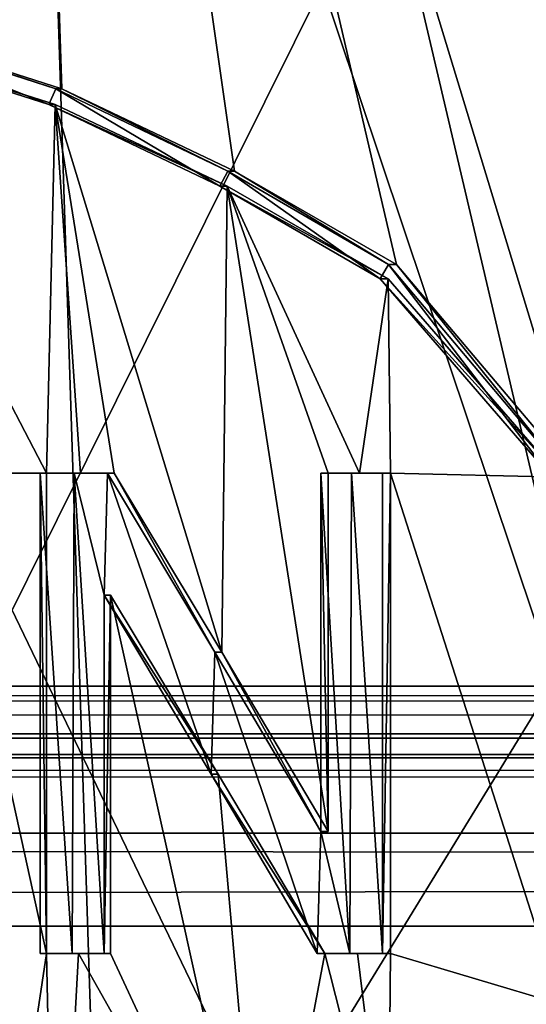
# Model space of a CAD drawing. Header units: millimetres. Extents: x -114 to 114, y -36 to 48.
# Tile 964 of 1056: x -68.17 to -67.11, y 34.84 to 36.89. Entities that reach past the tile are written whole.
import ezdxf

# ---------------------------------------------------------------- set-up
doc = ezdxf.new("R2010")
doc.units = ezdxf.units.MM
doc.header["$LTSCALE"] = 65.185185
for name, color, linetype in [('1', 7, 'CONTINUOUS'), ('1069', 7, 'CONTINUOUS'), ('1107', 7, 'CONTINUOUS'), ('1127', 7, 'CONTINUOUS'), ('1138', 7, 'CONTINUOUS'), ('1144', 7, 'CONTINUOUS'), ('1145', 7, 'CONTINUOUS'), ('1176', 7, 'CONTINUOUS'), ('1178', 7, 'CONTINUOUS'), ('1186', 7, 'CONTINUOUS'), ('1224', 7, 'CONTINUOUS'), ('1275', 7, 'CONTINUOUS'), ('1337', 7, 'CONTINUOUS'), ('1383', 7, 'CONTINUOUS'), ('1393', 7, 'CONTINUOUS'), ('1414', 7, 'CONTINUOUS'), ('1420', 7, 'CONTINUOUS'), ('1444', 7, 'CONTINUOUS'), ('1714', 7, 'CONTINUOUS'), ('18', 7, 'CONTINUOUS'), ('1921', 7, 'CONTINUOUS'), ('2', 7, 'CONTINUOUS'), ('23', 7, 'CONTINUOUS'), ('308', 7, 'CONTINUOUS'), ('315', 7, 'CONTINUOUS'), ('5', 7, 'CONTINUOUS'), ('922', 7, 'CONTINUOUS'), ('923', 7, 'CONTINUOUS'), ('961', 7, 'CONTINUOUS')]:
    doc.layers.add(name, color=color, linetype=linetype)

msp = doc.modelspace()

# ---------------------------------------------------------------- linework, layer by layer
at = {"layer": '1', "linetype": 'CONTINUOUS'}
for points in [[(-113, 35, 80), (113, 35, 80), (-110.5, 33.5, 80), (-113, 35, 80)], [(-110.5, 33.5, 80), (113, 35, 80), (-54, 33.5, 80), (-110.5, 33.5, 80)]]:
    msp.add_3dface(points, dxfattribs=at)
at = {"layer": '1069', "color": 9, "linetype": 'CONTINUOUS'}
for points in [[(-68.0596, 34.9432, 244.5495), (-68.126, 34.9432, 244.5722), (-68.1133, 34.9432, 244.6101), (-68.0596, 34.9432, 244.5495)], [(-68.0465, 34.9432, 244.5873), (-68.0596, 34.9432, 244.5495), (-68.1133, 34.9432, 244.6101), (-68.0465, 34.9432, 244.5873)], [(-67.9934, 34.9432, 244.5263), (-68.0596, 34.9432, 244.5495), (-68.0465, 34.9432, 244.5873), (-67.9934, 34.9432, 244.5263)], [(-67.98, 34.9432, 244.564), (-67.9934, 34.9432, 244.5263), (-68.0465, 34.9432, 244.5873), (-67.98, 34.9432, 244.564)]]:
    msp.add_3dface(points, dxfattribs=at)
at = {"layer": '1107', "color": 9, "linetype": 'CONTINUOUS'}
for points in [[(-67.5426, 35.197, 244.3488), (-67.5426, 35.9432, 244.3488), (-67.5268, 35.197, 244.3855), (-67.5426, 35.197, 244.3488)], [(-67.5268, 35.197, 244.3855), (-67.5426, 35.9432, 244.3488), (-67.5268, 35.9432, 244.3855), (-67.5268, 35.197, 244.3855)]]:
    msp.add_3dface(points, dxfattribs=at)
at = {"layer": '1127', "color": 9, "linetype": 'CONTINUOUS'}
for points in [[(-68.0952, 36.7103, 244.604), (-68.5947, 36.8697, 244.754), (-68.1133, 35.9432, 244.6101), (-68.0952, 36.7103, 244.604)], [(-68.5947, 36.8697, 244.754), (-68.3331, 35.9432, 244.6802), (-68.1133, 35.9432, 244.6101), (-68.5947, 36.8697, 244.754)], [(-68.0427, 35.9432, 244.586), (-68.0952, 36.7103, 244.604), (-68.1133, 35.9432, 244.6101), (-68.0427, 35.9432, 244.586)], [(-67.7374, 36.5405, 244.4727), (-68.0952, 36.7103, 244.604), (-67.7482, 35.5701, 244.4769), (-67.7374, 36.5405, 244.4727)], [(-67.7482, 35.5701, 244.4769), (-68.0952, 36.7103, 244.604), (-67.9725, 35.9432, 244.5613), (-67.7482, 35.5701, 244.4769)], [(-67.9725, 35.9432, 244.5613), (-68.0952, 36.7103, 244.604), (-68.0427, 35.9432, 244.586), (-67.9725, 35.9432, 244.5613)], [(-67.5268, 35.197, 244.3855), (-67.7374, 36.5405, 244.4727), (-67.7482, 35.5701, 244.4769), (-67.5268, 35.197, 244.3855)], [(-67.4024, 36.3479, 244.3305), (-67.7374, 36.5405, 244.4727), (-67.4622, 35.9432, 244.3572), (-67.4024, 36.3479, 244.3305)], [(-67.7374, 36.5405, 244.4727), (-67.5268, 35.197, 244.3855), (-67.5268, 35.9432, 244.3855), (-67.7374, 36.5405, 244.4727)], [(-67.7374, 36.5405, 244.4727), (-67.5268, 35.9432, 244.3855), (-67.4622, 35.9432, 244.3572), (-67.7374, 36.5405, 244.4727)], [(-67.3978, 35.9432, 244.3284), (-67.4024, 36.3479, 244.3305), (-67.4622, 35.9432, 244.3572), (-67.3978, 35.9432, 244.3284)], [(-67.0443, 35.9345, 244.1564), (-67.4024, 36.3479, 244.3305), (-67.3978, 35.9432, 244.3284), (-67.0443, 35.9345, 244.1564)], [(-68.2537, 34.0051, 244.6557), (-68.1133, 34.9432, 244.6101), (-68.3331, 35.9432, 244.6802), (-68.2537, 34.0051, 244.6557)], [(-68.3331, 35.9432, 244.6802), (-68.1133, 34.9432, 244.6101), (-68.1133, 35.9432, 244.6101), (-68.3331, 35.9432, 244.6802)], [(-67.0439, 34.838, 244.1562), (-67.0443, 35.9345, 244.1564), (-67.3978, 35.9432, 244.3284), (-67.0439, 34.838, 244.1562)], [(-67.3978, 34.9432, 244.3284), (-67.0439, 34.838, 244.1562), (-67.3978, 35.9432, 244.3284), (-67.3978, 34.9432, 244.3284)], [(-67.98, 34.9432, 244.564), (-67.663, 34.2618, 244.4427), (-67.98, 35.6894, 244.564), (-67.98, 34.9432, 244.564)], [(-67.98, 35.6894, 244.564), (-67.663, 34.2618, 244.4427), (-67.7557, 35.3163, 244.4799), (-67.98, 35.6894, 244.564)], [(-67.663, 34.2618, 244.4427), (-67.5341, 34.9432, 244.3887), (-67.7557, 35.3163, 244.4799), (-67.663, 34.2618, 244.4427)], [(-68.1133, 34.9432, 244.6101), (-68.2537, 34.0051, 244.6557), (-68.0943, 34.0616, 244.6037), (-68.1133, 34.9432, 244.6101)], [(-68.0465, 34.9432, 244.5873), (-68.1133, 34.9432, 244.6101), (-68.0943, 34.0616, 244.6037), (-68.0465, 34.9432, 244.5873)], [(-68.0465, 34.9432, 244.5873), (-68.0943, 34.0616, 244.6037), (-67.663, 34.2618, 244.4427), (-68.0465, 34.9432, 244.5873)], [(-67.98, 34.9432, 244.564), (-68.0465, 34.9432, 244.5873), (-67.663, 34.2618, 244.4427), (-67.98, 34.9432, 244.564)], [(-67.663, 34.2618, 244.4427), (-67.4024, 34.4239, 244.3305), (-67.5341, 34.9432, 244.3887), (-67.663, 34.2618, 244.4427)], [(-67.5341, 34.9432, 244.3887), (-67.4024, 34.4239, 244.3305), (-67.4658, 34.9432, 244.3589), (-67.5341, 34.9432, 244.3887)], [(-67.4658, 34.9432, 244.3589), (-67.4024, 34.4239, 244.3305), (-67.3978, 34.9432, 244.3284), (-67.4658, 34.9432, 244.3589)], [(-67.4024, 34.4239, 244.3305), (-67.0439, 34.838, 244.1562), (-67.3978, 34.9432, 244.3284), (-67.4024, 34.4239, 244.3305)]]:
    msp.add_3dface(points, dxfattribs=at)
at = {"layer": '1138', "color": 9, "linetype": 'CONTINUOUS'}
for points in [[(-68.6046, 36.8697, 244.7152), (-68.108, 36.7103, 244.5661), (-68.5932, 36.9044, 244.7122), (-68.6046, 36.8697, 244.7152)], [(-68.5932, 36.9044, 244.7122), (-68.108, 36.7103, 244.5661), (-68.0938, 36.743, 244.5613), (-68.5932, 36.9044, 244.7122)], [(-68.108, 36.7103, 244.5661), (-67.7526, 36.5408, 244.4357), (-68.0938, 36.743, 244.5613), (-68.108, 36.7103, 244.5661)], [(-68.0938, 36.743, 244.5613), (-67.7526, 36.5408, 244.4357), (-67.7361, 36.5716, 244.4291), (-68.0938, 36.743, 244.5613)], [(-67.7526, 36.5408, 244.4357), (-67.419, 36.3479, 244.294), (-67.7361, 36.5716, 244.4291), (-67.7526, 36.5408, 244.4357)], [(-67.7361, 36.5716, 244.4291), (-67.419, 36.3479, 244.294), (-67.4014, 36.3772, 244.286), (-67.7361, 36.5716, 244.4291)], [(-67.4014, 36.3772, 244.286), (-67.419, 36.3479, 244.294), (-67.0627, 35.9344, 244.1209), (-67.4014, 36.3772, 244.286)], [(-67.0233, 35.9276, 244.1003), (-67.4014, 36.3772, 244.286), (-67.0627, 35.9344, 244.1209), (-67.0233, 35.9276, 244.1003)]]:
    msp.add_3dface(points, dxfattribs=at)
at = {"layer": '1144', "color": 9, "linetype": 'CONTINUOUS'}
for points in [[(-68.0938, 36.743, 244.5613), (-67.7361, 36.5716, 244.4291), (-68.0809, 36.743, 244.5991), (-68.0938, 36.743, 244.5613)], [(-68.0809, 36.743, 244.5991), (-67.7361, 36.5716, 244.4291), (-67.7219, 36.5719, 244.4665), (-68.0809, 36.743, 244.5991)], [(-67.7361, 36.5716, 244.4291), (-67.4014, 36.3772, 244.286), (-67.7219, 36.5719, 244.4665), (-67.7361, 36.5716, 244.4291)], [(-67.7219, 36.5719, 244.4665), (-67.4014, 36.3772, 244.286), (-67.3848, 36.3772, 244.3224), (-67.7219, 36.5719, 244.4665)]]:
    msp.add_3dface(points, dxfattribs=at)
at = {"layer": '1145', "color": 9, "linetype": 'CONTINUOUS'}
for points in [[(-68.5932, 36.9044, 244.7122), (-68.0938, 36.743, 244.5613), (-68.5831, 36.9044, 244.7509), (-68.5932, 36.9044, 244.7122)], [(-68.0938, 36.743, 244.5613), (-68.0809, 36.743, 244.5991), (-68.5831, 36.9044, 244.7509), (-68.0938, 36.743, 244.5613)]]:
    msp.add_3dface(points, dxfattribs=at)
at = {"layer": '1176', "color": 9, "linetype": 'CONTINUOUS'}
for points in [[(-67.482, 34.9432, 244.3223), (-67.55, 34.9432, 244.3519), (-67.5341, 34.9432, 244.3887), (-67.482, 34.9432, 244.3223)], [(-67.482, 34.9432, 244.3223), (-67.5341, 34.9432, 244.3887), (-67.4658, 34.9432, 244.3589), (-67.482, 34.9432, 244.3223)], [(-67.4144, 34.9432, 244.292), (-67.482, 34.9432, 244.3223), (-67.4658, 34.9432, 244.3589), (-67.4144, 34.9432, 244.292)], [(-67.4144, 34.9432, 244.292), (-67.4658, 34.9432, 244.3589), (-67.3978, 34.9432, 244.3284), (-67.4144, 34.9432, 244.292)]]:
    msp.add_3dface(points, dxfattribs=at)
at = {"layer": '1178', "color": 9, "linetype": 'CONTINUOUS'}
for points in [[(-67.9934, 35.6894, 244.5263), (-67.9934, 34.9432, 244.5263), (-67.98, 35.6894, 244.564), (-67.9934, 35.6894, 244.5263)], [(-67.9934, 34.9432, 244.5263), (-67.98, 34.9432, 244.564), (-67.98, 35.6894, 244.564), (-67.9934, 34.9432, 244.5263)]]:
    msp.add_3dface(points, dxfattribs=at)
at = {"layer": '1186', "color": 9, "linetype": 'CONTINUOUS'}
for points in [[(-67.5426, 35.9432, 244.3488), (-67.4784, 35.9432, 244.3207), (-67.5268, 35.9432, 244.3855), (-67.5426, 35.9432, 244.3488)], [(-67.5268, 35.9432, 244.3855), (-67.4784, 35.9432, 244.3207), (-67.4622, 35.9432, 244.3572), (-67.5268, 35.9432, 244.3855)], [(-67.4784, 35.9432, 244.3207), (-67.4144, 35.9432, 244.292), (-67.4622, 35.9432, 244.3572), (-67.4784, 35.9432, 244.3207)], [(-67.4144, 35.9432, 244.292), (-67.3978, 35.9432, 244.3284), (-67.4622, 35.9432, 244.3572), (-67.4144, 35.9432, 244.292)]]:
    msp.add_3dface(points, dxfattribs=at)
at = {"layer": '1224', "color": 9, "linetype": 'CONTINUOUS'}
for points in [[(-67.7703, 35.3163, 244.4426), (-67.9934, 35.6894, 244.5263), (-67.7557, 35.3163, 244.4799), (-67.7703, 35.3163, 244.4426)], [(-67.9934, 35.6894, 244.5263), (-67.98, 35.6894, 244.564), (-67.7557, 35.3163, 244.4799), (-67.9934, 35.6894, 244.5263)], [(-67.55, 34.9432, 244.3519), (-67.7703, 35.3163, 244.4426), (-67.5341, 34.9432, 244.3887), (-67.55, 34.9432, 244.3519)], [(-67.5341, 34.9432, 244.3887), (-67.7703, 35.3163, 244.4426), (-67.7557, 35.3163, 244.4799), (-67.5341, 34.9432, 244.3887)]]:
    msp.add_3dface(points, dxfattribs=at)
at = {"layer": '1275', "color": 9, "linetype": 'CONTINUOUS'}
for points in [[(-67.419, 36.3479, 244.294), (-67.4024, 36.3479, 244.3305), (-67.0443, 35.9345, 244.1564), (-67.419, 36.3479, 244.294)], [(-67.419, 36.3479, 244.294), (-67.0443, 35.9345, 244.1564), (-67.0627, 35.9344, 244.1209), (-67.419, 36.3479, 244.294)]]:
    msp.add_3dface(points, dxfattribs=at)
at = {"layer": '1337', "color": 9, "linetype": 'CONTINUOUS'}
for points in [[(-68.126, 34.9432, 244.5722), (-68.126, 35.9432, 244.5722), (-68.1133, 34.9432, 244.6101), (-68.126, 34.9432, 244.5722)], [(-68.1133, 34.9432, 244.6101), (-68.126, 35.9432, 244.5722), (-68.1133, 35.9432, 244.6101), (-68.1133, 34.9432, 244.6101)]]:
    msp.add_3dface(points, dxfattribs=at)
at = {"layer": '1383', "color": 9, "linetype": 'CONTINUOUS'}
for points in [[(-67.4014, 36.3772, 244.286), (-67.0233, 35.9276, 244.1003), (-67.3848, 36.3772, 244.3224), (-67.4014, 36.3772, 244.286)], [(-67.3848, 36.3772, 244.3224), (-67.0233, 35.9276, 244.1003), (-67.0047, 35.9275, 244.1357), (-67.3848, 36.3772, 244.3224)]]:
    msp.add_3dface(points, dxfattribs=at)
at = {"layer": '1393', "color": 9, "linetype": 'CONTINUOUS'}
for points in [[(-68.126, 35.9432, 244.5722), (-68.0558, 35.9432, 244.5482), (-68.1133, 35.9432, 244.6101), (-68.126, 35.9432, 244.5722)], [(-68.0558, 35.9432, 244.5482), (-68.0427, 35.9432, 244.586), (-68.1133, 35.9432, 244.6101), (-68.0558, 35.9432, 244.5482)], [(-68.0558, 35.9432, 244.5482), (-67.9859, 35.9432, 244.5236), (-68.0427, 35.9432, 244.586), (-68.0558, 35.9432, 244.5482)], [(-67.9859, 35.9432, 244.5236), (-67.9725, 35.9432, 244.5613), (-68.0427, 35.9432, 244.586), (-67.9859, 35.9432, 244.5236)]]:
    msp.add_3dface(points, dxfattribs=at)
at = {"layer": '1414', "color": 9, "linetype": 'CONTINUOUS'}
for points in [[(-67.4144, 35.9432, 244.292), (-67.4144, 34.9432, 244.292), (-67.3978, 35.9432, 244.3284), (-67.4144, 35.9432, 244.292)], [(-67.4144, 34.9432, 244.292), (-67.3978, 34.9432, 244.3284), (-67.3978, 35.9432, 244.3284), (-67.4144, 34.9432, 244.292)]]:
    msp.add_3dface(points, dxfattribs=at)
at = {"layer": '1420', "color": 9, "linetype": 'CONTINUOUS'}
for points in [[(-67.9859, 35.9432, 244.5236), (-67.7629, 35.5701, 244.4397), (-67.9725, 35.9432, 244.5613), (-67.9859, 35.9432, 244.5236)], [(-67.7629, 35.5701, 244.4397), (-67.7482, 35.5701, 244.4769), (-67.9725, 35.9432, 244.5613), (-67.7629, 35.5701, 244.4397)], [(-67.7629, 35.5701, 244.4397), (-67.5426, 35.197, 244.3488), (-67.7482, 35.5701, 244.4769), (-67.7629, 35.5701, 244.4397)], [(-67.5426, 35.197, 244.3488), (-67.5268, 35.197, 244.3855), (-67.7482, 35.5701, 244.4769), (-67.5426, 35.197, 244.3488)]]:
    msp.add_3dface(points, dxfattribs=at)
at = {"layer": '1444', "color": 9, "linetype": 'CONTINUOUS'}
msp.add_3dface([(-67.0439, 34.838, 244.1562), (-67.4024, 34.4239, 244.3305), (-67.0631, 34.8367, 244.1211), (-67.0439, 34.838, 244.1562)], dxfattribs=at)
at = {"layer": '1714', "color": 7, "linetype": 'CONTINUOUS'}
for points in [[(-68.5831, 36.9044, 244.7509), (-68.0809, 36.743, 244.5991), (-68.1825, 39.8, 244.633), (-68.5831, 36.9044, 244.7509)], [(-68.0809, 36.743, 244.5991), (-67.7219, 36.5719, 244.4665), (-68.1825, 39.8, 244.633), (-68.0809, 36.743, 244.5991)], [(-67.7219, 36.5719, 244.4665), (-67.3848, 36.3772, 244.3224), (-68.1825, 39.8, 244.633), (-67.7219, 36.5719, 244.4665)], [(-67.3848, 36.3772, 244.3224), (-67.0047, 35.9275, 244.1357), (-68.1825, 39.8, 244.633), (-67.3848, 36.3772, 244.3224)], [(-67.0047, 35.9275, 244.1357), (-64.4323, 32.425, 241.9084), (-68.1825, 39.8, 244.633), (-67.0047, 35.9275, 244.1357)], [(-68.1825, 39.8, 244.633), (-64.4323, 32.425, 241.9084), (-64.4323, 39.8, 241.9084), (-68.1825, 39.8, 244.633)]]:
    msp.add_3dface(points, dxfattribs=at)
at = {"layer": '18', "linetype": 'CONTINUOUS'}
for points in [[(113, 35.5, 92), (-113, 35.5, 92), (-113, 35.4609, 92.1937), (113, 35.5, 92)], [(113, 35.3536, 92.3536), (113, 35.5, 92), (-113, 35.4609, 92.1937), (113, 35.3536, 92.3536)], [(-113, 35.3497, 92.3573), (113, 35.3536, 92.3536), (-113, 35.4609, 92.1937), (-113, 35.3497, 92.3573)], [(-113, 35, 92.5), (113, 35, 92.5), (113, 35.3536, 92.3536), (-113, 35, 92.5)], [(-113, 35, 92.5), (113, 35.3536, 92.3536), (-113, 35.2997, 92.4002), (-113, 35, 92.5)], [(-113, 35.2997, 92.4002), (113, 35.3536, 92.3536), (-113, 35.3497, 92.3573), (-113, 35.2997, 92.4002)]]:
    msp.add_3dface(points, dxfattribs=at)
at = {"layer": '1921', "color": 7, "linetype": 'CONTINUOUS'}
for points in [[(-67.9946, 33.9788, 230.4308), (-68.5298, 33.9788, 230.2634), (-68.1825, 39.8, 230.367), (-67.9946, 33.9788, 230.4308)], [(-67.9946, 33.9788, 230.4308), (-68.1825, 39.8, 230.367), (-64.4323, 39.8, 233.0916), (-67.9946, 33.9788, 230.4308)], [(-67.4734, 33.9788, 230.6378), (-67.9946, 33.9788, 230.4308), (-64.4323, 39.8, 233.0916), (-67.4734, 33.9788, 230.6378)], [(-67.4734, 33.575, 230.6378), (-67.4734, 33.9788, 230.6378), (-64.4323, 39.8, 233.0916), (-67.4734, 33.575, 230.6378)], [(-64.4324, 32.425, 233.0916), (-67.4734, 33.575, 230.6378), (-64.4323, 39.8, 233.0916), (-64.4324, 32.425, 233.0916)]]:
    msp.add_3dface(points, dxfattribs=at)
at = {"layer": '2', "linetype": 'CONTINUOUS'}
for points in [[(113, 35, 92.5), (-113, 35, 92.5), (72.7254, 6.8475, 92.5), (113, 35, 92.5)], [(-113, 35, 92.5), (-37.2, 0, 92.5), (-36.5302, 4.2312, 92.5), (-113, 35, 92.5)], [(-37.2, 0, 92.5), (-113, 35, 92.5), (-65.3276, 7.1192, 92.5), (-37.2, 0, 92.5)], [(-19.2659, 13.0293, 92.5), (-113, 35, 92.5), (-23.5, 13.7, 92.5), (-19.2659, 13.0293, 92.5)], [(-113, 35, 92.5), (-19.2659, 13.0293, 92.5), (21.2746, 6.8475, 92.5), (-113, 35, 92.5)], [(-23.5, 13.7, 92.5), (-113, 35, 92.5), (-27.7341, 13.0293, 92.5), (-23.5, 13.7, 92.5)], [(-27.7341, 13.0293, 92.5), (-113, 35, 92.5), (-31.5536, 11.0828, 92.5), (-27.7341, 13.0293, 92.5)], [(-31.5536, 11.0828, 92.5), (-113, 35, 92.5), (-34.5846, 8.0512, 92.5), (-31.5536, 11.0828, 92.5)], [(-34.5846, 8.0512, 92.5), (-113, 35, 92.5), (-36.5302, 4.2312, 92.5), (-34.5846, 8.0512, 92.5)], [(-113, 35, 92.5), (63.3, 0, 92.5), (64.6742, 4.2309, 92.5), (-113, 35, 92.5)], [(63.3, 0, 92.5), (-113, 35, 92.5), (25.7254, 6.8475, 92.5), (63.3, 0, 92.5)], [(72.7254, 6.8475, 92.5), (-113, 35, 92.5), (68.2746, 6.8475, 92.5), (72.7254, 6.8475, 92.5)], [(68.2746, 6.8475, 92.5), (-113, 35, 92.5), (64.6742, 4.2309, 92.5), (68.2746, 6.8475, 92.5)], [(25.7254, 6.8475, 92.5), (-113, 35, 92.5), (21.2746, 6.8475, 92.5), (25.7254, 6.8475, 92.5)], [(-65.3276, 7.1192, 92.5), (-113, 35, 92.5), (-70.5, 8.7998, 92.5), (-65.3276, 7.1192, 92.5)]]:
    msp.add_3dface(points, dxfattribs=at)
at = {"layer": '23', "linetype": 'CONTINUOUS'}
for points in [[(-113, 35.5, 80.5), (113, 35.5, 80.5), (113, 35.4002, 80.2003), (-113, 35.5, 80.5)], [(-113, 35.5, 80.5), (113, 35.4002, 80.2003), (-113, 35.4002, 80.2003), (-113, 35.5, 80.5)], [(113, 35.4002, 80.2003), (113, 35.3573, 80.1503), (-113, 35.4002, 80.2003), (113, 35.4002, 80.2003)], [(-113, 35.4002, 80.2003), (113, 35.3573, 80.1503), (-113, 35.3573, 80.1503), (-113, 35.4002, 80.2003)], [(113, 35.3573, 80.1503), (113, 35.1937, 80.0391), (-113, 35.3573, 80.1503), (113, 35.3573, 80.1503)], [(-113, 35.3573, 80.1503), (113, 35.1937, 80.0391), (-113, 35.1937, 80.0391), (-113, 35.3573, 80.1503)], [(113, 35, 80), (-113, 35, 80), (-113, 35.1937, 80.0391), (113, 35, 80)], [(113, 35.1937, 80.0391), (113, 35, 80), (-113, 35.1937, 80.0391), (113, 35.1937, 80.0391)]]:
    msp.add_3dface(points, dxfattribs=at)
at = {"layer": '308', "color": 7, "linetype": 'CONTINUOUS', "true_color": 0xe0f2ff}
for points in [[(-70.5, 30, 246.5), (-65.2099, 30, 244.7812), (-70.5, 45.8, 246.5), (-70.5, 30, 246.5)], [(-70.5, 45.8, 246.5), (-65.2099, 30, 244.7812), (-65.2109, 45.7998, 244.7818), (-70.5, 45.8, 246.5)], [(-65.2103, 45.7998, 230.2186), (-70.5, 30, 228.5), (-70.5, 45.8, 228.5), (-65.2103, 45.7998, 230.2186)], [(-65.2099, 30, 230.2188), (-70.5, 30, 228.5), (-65.2103, 45.7998, 230.2186), (-65.2099, 30, 230.2188)]]:
    msp.add_3dface(points, dxfattribs=at)
at = {"layer": '315', "color": 7, "linetype": 'CONTINUOUS', "true_color": 0xe0f2ff}
for points in [[(-70.5, 31, 229.75), (-65.9447, 31, 231.2301), (-70.5, 40.4725, 229.75), (-70.5, 31, 229.75)], [(-70.5, 40.4725, 229.75), (-65.9447, 31, 231.2301), (-68.1552, 40.4239, 230.1132), (-70.5, 40.4725, 229.75)], [(-68.1552, 40.4239, 230.1132), (-65.9447, 31, 231.2301), (-66.1272, 40.3765, 231.1015), (-68.1552, 40.4239, 230.1132)], [(-65.9447, 31, 243.7699), (-70.5, 31, 245.25), (-65.992, 40.0719, 243.804), (-65.9447, 31, 243.7699)], [(-65.992, 40.0719, 243.804), (-70.5, 31, 245.25), (-68.1052, 40.0223, 244.8707), (-65.992, 40.0719, 243.804)], [(-68.1052, 40.0223, 244.8707), (-70.5, 31, 245.25), (-68.8814, 40.0634, 245.0791), (-68.1052, 40.0223, 244.8707)]]:
    msp.add_3dface(points, dxfattribs=at)
at = {"layer": '5', "linetype": 'CONTINUOUS'}
for points in [[(-113, 35.5, 92), (113, 35.5, 92), (-113, 35.5, 80.5), (-113, 35.5, 92)], [(-113, 35.5, 80.5), (113, 35.5, 92), (113, 35.5, 80.5), (-113, 35.5, 80.5)]]:
    msp.add_3dface(points, dxfattribs=at)
at = {"layer": '922', "color": 9, "linetype": 'CONTINUOUS'}
for points in [[(-68.108, 36.7103, 244.5661), (-68.0952, 36.7103, 244.604), (-67.7374, 36.5405, 244.4727), (-68.108, 36.7103, 244.5661)], [(-67.7526, 36.5408, 244.4357), (-68.108, 36.7103, 244.5661), (-67.7374, 36.5405, 244.4727), (-67.7526, 36.5408, 244.4357)], [(-67.419, 36.3479, 244.294), (-67.7526, 36.5408, 244.4357), (-67.4024, 36.3479, 244.3305), (-67.419, 36.3479, 244.294)], [(-67.4024, 36.3479, 244.3305), (-67.7526, 36.5408, 244.4357), (-67.7374, 36.5405, 244.4727), (-67.4024, 36.3479, 244.3305)]]:
    msp.add_3dface(points, dxfattribs=at)
at = {"layer": '923', "color": 9, "linetype": 'CONTINUOUS'}
for points in [[(-68.0952, 36.7103, 244.604), (-68.108, 36.7103, 244.5661), (-68.6046, 36.8697, 244.7152), (-68.0952, 36.7103, 244.604)], [(-68.5947, 36.8697, 244.754), (-68.0952, 36.7103, 244.604), (-68.6046, 36.8697, 244.7152), (-68.5947, 36.8697, 244.754)]]:
    msp.add_3dface(points, dxfattribs=at)
at = {"layer": '961', "color": 9, "linetype": 'CONTINUOUS'}
for points in [[(-68.126, 34.9432, 244.5722), (-68.0596, 34.9432, 244.5495), (-68.126, 35.9432, 244.5722), (-68.126, 34.9432, 244.5722)], [(-68.126, 35.9432, 244.5722), (-68.0596, 34.9432, 244.5495), (-68.0558, 35.9432, 244.5482), (-68.126, 35.9432, 244.5722)], [(-68.0596, 34.9432, 244.5495), (-67.9934, 34.9432, 244.5263), (-68.0558, 35.9432, 244.5482), (-68.0596, 34.9432, 244.5495)], [(-67.9934, 34.9432, 244.5263), (-67.9934, 35.6894, 244.5263), (-68.0558, 35.9432, 244.5482), (-67.9934, 34.9432, 244.5263)], [(-68.0558, 35.9432, 244.5482), (-67.9934, 35.6894, 244.5263), (-67.9859, 35.9432, 244.5236), (-68.0558, 35.9432, 244.5482)], [(-67.9934, 35.6894, 244.5263), (-67.7703, 35.3163, 244.4426), (-67.9859, 35.9432, 244.5236), (-67.9934, 35.6894, 244.5263)], [(-67.9859, 35.9432, 244.5236), (-67.7703, 35.3163, 244.4426), (-67.7629, 35.5701, 244.4397), (-67.9859, 35.9432, 244.5236)], [(-67.4784, 35.9432, 244.3207), (-67.5426, 35.9432, 244.3488), (-67.482, 34.9432, 244.3223), (-67.4784, 35.9432, 244.3207)], [(-67.482, 34.9432, 244.3223), (-67.5426, 35.9432, 244.3488), (-67.5426, 35.197, 244.3488), (-67.482, 34.9432, 244.3223)], [(-67.4144, 34.9432, 244.292), (-67.4784, 35.9432, 244.3207), (-67.482, 34.9432, 244.3223), (-67.4144, 34.9432, 244.292)], [(-67.4144, 35.9432, 244.292), (-67.4784, 35.9432, 244.3207), (-67.4144, 34.9432, 244.292), (-67.4144, 35.9432, 244.292)], [(-67.7703, 35.3163, 244.4426), (-67.55, 34.9432, 244.3519), (-67.7629, 35.5701, 244.4397), (-67.7703, 35.3163, 244.4426)], [(-67.7629, 35.5701, 244.4397), (-67.55, 34.9432, 244.3519), (-67.5426, 35.197, 244.3488), (-67.7629, 35.5701, 244.4397)], [(-67.55, 34.9432, 244.3519), (-67.482, 34.9432, 244.3223), (-67.5426, 35.197, 244.3488), (-67.55, 34.9432, 244.3519)]]:
    msp.add_3dface(points, dxfattribs=at)

doc.saveas('drawing.dxf')
